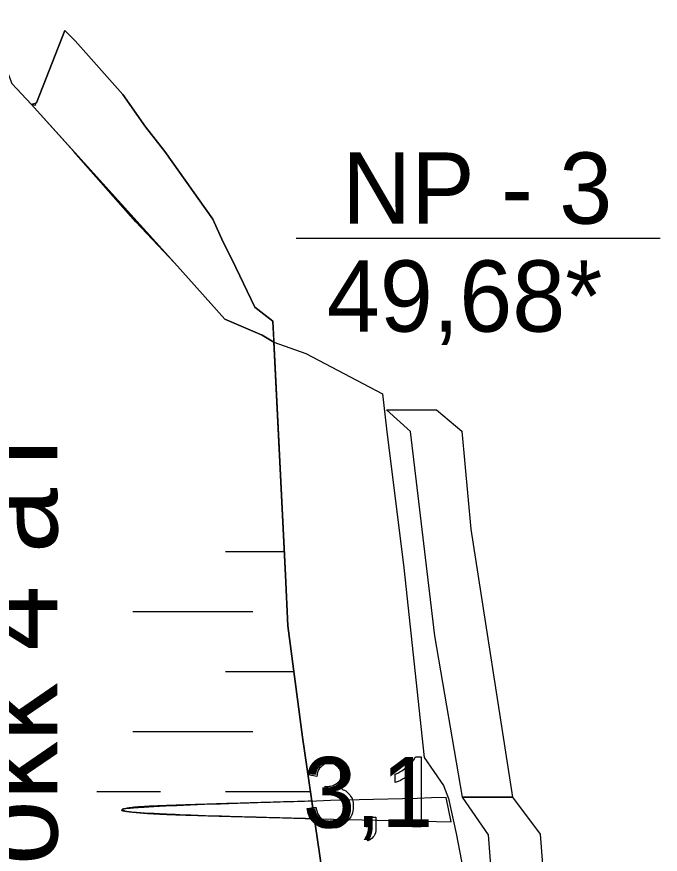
# Model space of a CAD drawing. Extents: x 700746 to 706058, y 6570320 to 6580460.
# Drawn here: x 704714.6 to 704766.1, y 6576438.7 to 6576505.7 of the extents above; entities that cross this region are included whole.
import ezdxf

# ---------------------------------------------------------------- set-up
doc = ezdxf.new("R2010")
doc.units = 0
for name, color, linetype in [('Default', 7, 'Continuous'), ('GEOLPUNKT', 7, 'Continuous'), ('Plokid', 7, 'Continuous'), ('Täide', 7, 'Continuous')]:
    doc.layers.add(name, color=color, linetype=linetype)

msp = doc.modelspace()

# ---------------------------------------------------------------- linework, layer by layer
at = {"layer": 'Default'}
for points in [[(704714.216, 6576500.393), (704715.768, 6576498.725), (704716.189, 6576498.845), (704718.44, 6576504.619), (704719.266, 6576503.803), (704723.095, 6576499.516), (704724.896, 6576496.934), (704726.441, 6576494.945), (704730.287, 6576489.526), (704731.108, 6576487.695), (704731.845, 6576486.275), (704733.651, 6576482.499), (704735.088, 6576481.369), (704736.097, 6576461.054), (704736.299, 6576456.976), (704737.466, 6576448.069), (704739.002, 6576437.492)], [(704735.171, 6576479.702), (704737.728, 6576478.784), (704743.856, 6576475.555), (704744.197, 6576472.76), (704745.574, 6576461.636), (704747.204, 6576446.447), (704748.736, 6576444.208), (704749.149, 6576443.168), (704749.754, 6576440.362), (704751.286, 6576432.47)]]:
    msp.add_lwpolyline(points, dxfattribs=at)
msp.add_open_spline([(704738.209, 6576442.953), (704729.693, 6576442.713), (704716.298, 6576442.234), (704729.713, 6576441.788), (704738.411, 6576441.565)], degree=3, dxfattribs=at)
at = {"layer": 'GEOLPUNKT'}
for points in [[(704736.957, 6576488.005), (704766.085, 6576488.005)], [(704746.509, 6576446.513), (704746.952, 6576446.513), (704746.952, 6576440.892)], [(704738.603, 6576444.938), (704737.916, 6576445.062)], [(704744.89, 6576444.443), (704744.89, 6576445.108)], [(704746.952, 6576440.892), (704746.265, 6576440.892), (704746.265, 6576445.272)], [(704739.203, 6576443.546), (704739.279, 6576444.148)], [(704737.848, 6576442.377), (704738.535, 6576442.467)], [(704742.564, 6576440.892), (704742.564, 6576441.673), (704743.345, 6576441.673), (704743.345, 6576440.892)], [(704742.953, 6576440.892), (704742.564, 6576440.892)], [(704742.709, 6576439.782), (704742.517, 6576440.076)]]:
    msp.add_lwpolyline(points, dxfattribs=at)
for points in [[(704746.092, 6576472.527), (704744.197, 6576474.272), (704748.197, 6576474.272), (704750.213, 6576472.57), (704750.93, 6576464.722), (704754.258, 6576443.272), (704750.258, 6576443.272), (704748.045, 6576456.187)], [(704752.349, 6576440.271), (704750.258, 6576443.272), (704754.258, 6576443.272), (704756.47, 6576440.313), (704756.99, 6576433.722), (704758.045, 6576418.842), (704754.045, 6576418.842), (704753.115, 6576430.19)]]:
    msp.add_lwpolyline(points, close=True, dxfattribs=at)
for points in [[(704737.916, 6576445.062), (704738.042, 6576445.753), (704738.489, 6576446.133), (704738.936, 6576446.513), (704739.601, 6576446.513), (704740.06, 6576446.513), (704740.446, 6576446.317), (704740.832, 6576446.12), (704741.036, 6576445.781), (704741.241, 6576445.441), (704741.241, 6576445.06), (704741.241, 6576444.698), (704741.046, 6576444.4), (704740.851, 6576444.103), (704740.469, 6576443.927), (704740.966, 6576443.813), (704741.24, 6576443.452), (704741.514, 6576443.091), (704741.514, 6576442.55), (704741.514, 6576441.817), (704740.979, 6576441.307), (704740.445, 6576440.798), (704739.627, 6576440.798), (704738.89, 6576440.798), (704738.403, 6576441.237), (704737.916, 6576441.677), (704737.848, 6576442.377)], [(704744.89, 6576445.108), (704745.467, 6576445.379), (704745.898, 6576445.764), (704746.33, 6576446.15), (704746.509, 6576446.513)], [(704739.279, 6576444.148), (704739.348, 6576444.141), (704739.39, 6576444.141), (704739.83, 6576444.141), (704740.181, 6576444.37), (704740.532, 6576444.599), (704740.532, 6576445.076), (704740.532, 6576445.453), (704740.276, 6576445.701), (704740.02, 6576445.95), (704739.615, 6576445.95), (704739.214, 6576445.95), (704738.947, 6576445.697), (704738.679, 6576445.444), (704738.603, 6576444.938)], [(704746.265, 6576445.272), (704746.016, 6576445.035), (704745.614, 6576444.798), (704745.211, 6576444.562), (704744.89, 6576444.443)], [(704738.535, 6576442.467), (704738.653, 6576441.882), (704738.937, 6576441.623), (704739.22, 6576441.365), (704739.631, 6576441.365), (704740.118, 6576441.365), (704740.451, 6576441.701), (704740.784, 6576442.038), (704740.784, 6576442.534), (704740.784, 6576443.008), (704740.475, 6576443.315), (704740.165, 6576443.623), (704739.688, 6576443.623), (704739.493, 6576443.623), (704739.203, 6576443.546)], [(704742.517, 6576440.076), (704742.735, 6576440.172), (704742.838, 6576440.358), (704742.941, 6576440.543), (704742.953, 6576440.892)], [(704743.345, 6576440.892), (704743.345, 6576440.459), (704743.193, 6576440.193), (704743.04, 6576439.927), (704742.709, 6576439.782)]]:
    msp.add_open_spline(points, degree=3, dxfattribs=at)
at = {"layer": 'Plokid'}
for points in [[(704688.991, 6576550.05), (704696.083, 6576537.081), (704707.666, 6576522.467), (704708.867, 6576521.553), (704713.018, 6576503.485), (704714.216, 6576500.393), (704715.768, 6576498.725)], [(704715.768, 6576498.725), (704727.225, 6576486.026), (704731.24, 6576481.532), (704734.241, 6576480.261), (704735.171, 6576479.702)], [(704735.171, 6576479.702), (704736.097, 6576461.054), (704736.299, 6576456.976), (704737.466, 6576448.069), (704739.002, 6576437.492)]]:
    msp.add_lwpolyline(points, dxfattribs=at)
at = {"layer": 'Täide'}
for p, q in [((704715.768, 6576498.725), (704714.216, 6576500.393)), ((704719.181, 6576494.942), (704715.768, 6576498.725)), ((704716.074, 6576498.62), (704715.768, 6576498.725)), ((704715.768, 6576498.725), (704719.181, 6576494.942)), ((704716.116, 6576498.824), (704716.074, 6576498.62)), ((704719.181, 6576494.942), (704727.225, 6576486.026)), ((704731.24, 6576481.532), (704727.225, 6576486.026)), ((704727.225, 6576486.026), (704731.24, 6576481.532)), ((704734.241, 6576480.261), (704731.24, 6576481.532)), ((704731.24, 6576481.532), (704734.241, 6576480.261)), ((704735.171, 6576479.702), (704734.241, 6576480.261)), ((704734.241, 6576480.261), (704735.171, 6576479.702)), ((704731.292, 6576462.927), (704736.004, 6576462.927)), ((704723.892, 6576458.127), (704731.292, 6576458.127)), ((704731.292, 6576458.127), (704733.492, 6576458.127)), ((704731.292, 6576453.327), (704736.777, 6576453.327)), ((704723.892, 6576448.527), (704731.292, 6576448.527)), ((704731.292, 6576448.527), (704733.492, 6576448.527)), ((704721.009, 6576443.727), (704726.092, 6576443.727)), ((704731.292, 6576443.727), (704738.097, 6576443.727)), ((704738.411, 6576441.565), (704738.209, 6576442.953)), ((704749.368, 6576441.301), (704748.947, 6576443.239))]:
    msp.add_line(p, q, dxfattribs=at)
for points in [[(704735.171, 6576479.702), (704735.162, 6576479.871), (704735.088, 6576481.369), (704733.651, 6576482.499), (704731.845, 6576486.275), (704731.108, 6576487.695), (704730.287, 6576489.526), (704726.441, 6576494.945), (704724.896, 6576496.934), (704723.095, 6576499.516), (704719.266, 6576503.803), (704718.44, 6576504.619), (704716.189, 6576498.845), (704716.116, 6576498.824)], [(704727.225, 6576486.026), (704724.119, 6576489.332), (704719.181, 6576494.942)], [(704739.002, 6576437.492), (704737.466, 6576448.069), (704736.299, 6576456.976), (704736.097, 6576461.054), (704735.171, 6576479.702)], [(704723.003, 6576442.236), (704723.003, 6576442.236)]]:
    msp.add_lwpolyline(points, dxfattribs=at)
for points, degree in [([(704748.947, 6576443.239), (704736.657, 6576442.925), (704709.287, 6576442.226), (704736.772, 6576441.591), (704749.368, 6576441.301)], 3), ([(704738.209, 6576442.953), (704729.693, 6576442.713), (704723.05, 6576442.476), (704723.001, 6576442.246)], 2), ([(704723.001, 6576442.246), (704723.001, 6576442.244), (704723.001, 6576442.242), (704723.001, 6576442.24)], 2), ([(704723.003, 6576442.236), (704723.001, 6576442.239), (704723, 6576442.243), (704723.001, 6576442.246), (704723.001, 6576442.246)], 3), ([(704723.001, 6576442.246), (704723.001, 6576442.246), (704723, 6576442.243), (704723.001, 6576442.239), (704723.003, 6576442.236)], 3), ([(704723.001, 6576442.24), (704723.001, 6576442.242), (704723.001, 6576442.243), (704723.001, 6576442.244)], 2), ([(704723.001, 6576442.244), (704723.001, 6576442.242), (704723.002, 6576442.239), (704723.003, 6576442.236)], 2), ([(704723.001, 6576442.24), (704723.002, 6576442.239), (704723.002, 6576442.237), (704723.003, 6576442.236)], 2), ([(704723.003, 6576442.236), (704723.002, 6576442.237), (704723.002, 6576442.239), (704723.001, 6576442.24)], 2), ([(704723.003, 6576442.236), (704723.018, 6576442.213), (704723.098, 6576442.19), (704723.239, 6576442.167)], 2), ([(704723.239, 6576442.167), (704723.098, 6576442.19), (704723.018, 6576442.213), (704723.003, 6576442.236)], 2), ([(704723.003, 6576442.236), (704723.006, 6576442.232), (704723.01, 6576442.228), (704723.017, 6576442.224)], 2), ([(704723.017, 6576442.224), (704723.048, 6576442.205), (704723.123, 6576442.186), (704723.239, 6576442.167)], 2), ([(704723.239, 6576442.167), (704724.507, 6576441.962), (704730.698, 6576441.762), (704738.411, 6576441.565)], 2)]:
    msp.add_open_spline(points, degree=degree, dxfattribs=at)

# ---------------------------------------------------------------- texts
at = {"layer": 'GEOLPUNKT'}
for s, height, p in [('NP - 3', 5.7, (704740.644, 6576489.171)), ('49,68*', 5.7, (704739.412, 6576480.531)), ('49,68*', 5.7, (704739.412, 6576480.531)), ('3,1', 5.6, (704737.519, 6576440.892))]:
    msp.add_text(s, height=height, dxfattribs=at).set_placement(p)
at = {"layer": 'Plokid'}
msp.add_text('Plokk 4 aT', height=7, rotation=90, dxfattribs=at).set_placement((704717.857, 6576429.505))

doc.saveas('drawing.dxf')
